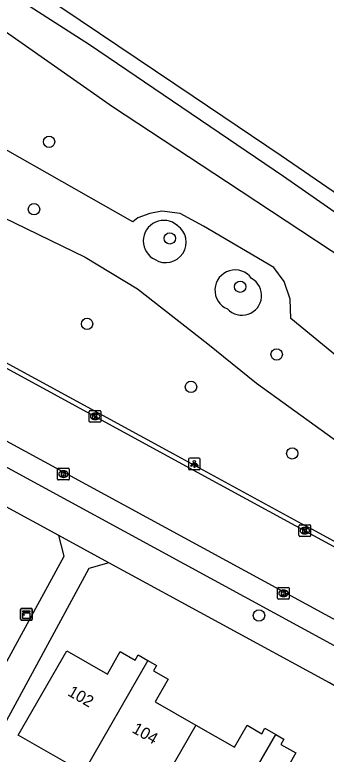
# Model space of a CAD drawing. Extents: x 163686 to 164493, y 382719 to 383870.
# Drawn here: x 164230.1 to 164256.8, y 383570.6 to 383634.1 of the extents above; entities that cross this region are included whole.
import ezdxf

# ---------------------------------------------------------------- set-up
doc = ezdxf.new("R2010")
doc.units = 0
for name, color, linetype in [('IMGEO_Boom', 7, 'Continuous'), ('IMGEO_Geluidsscherm', 7, 'Continuous'), ('IMGEO_Groenvoorziening', 7, 'Continuous'), ('IMGEO_Kast', 7, 'Continuous'), ('IMGEO_Kolk', 7, 'Continuous'), ('IMGEO_Lichtpunt', 7, 'Continuous'), ('IMGEO_Pand', 7, 'Continuous'), ('IMGEO_Pand_nummerreeks', 7, 'Continuous'), ('IMGEO_Rijbaan_lokaal_open', 7, 'Continuous'), ('IMGEO_Spoorbaan_halfverhard', 7, 'Continuous'), ('IMGEO_Voetpad_open', 7, 'Continuous'), ('IMGEO_Waterloop', 7, 'Continuous')]:
    doc.layers.add(name, color=color, linetype=linetype)

msp = doc.modelspace()

# ---------------------------------------------------------------- linework, layer by layer
at = {"layer": 'IMGEO_Boom'}
for centre in [(164233.05, 383623.2), (164231.757, 383617.404), (164243.409, 383614.897), (164249.458, 383610.745), (164236.311, 383607.552), (164252.583, 383604.927), (164245.233, 383602.138), (164253.923, 383596.422), (164251.067, 383582.498)]:
    msp.add_circle(centre, 0.489, dxfattribs=at)
at = {"layer": 'IMGEO_Geluidsscherm'}
msp.add_lwpolyline([(164178.308, 383670.341), (164190.292, 383662.961), (164204.809, 383653.797), (164214.604, 383647.472), (164219.024, 383644.671), (164226.447, 383639.812), (164234.147, 383634.711), (164245.425, 383627.125), (164252.983, 383622.013), (164263.817, 383614.57), (164270.329, 383610.044), (164275.137, 383606.636), (164280.317, 383603.031), (164290.149, 383596.013), (164297.866, 383590.452), (164311.726, 383580.275), (164322.5, 383572.229), (164334.481, 383563.116)], dxfattribs=at)
at = {"layer": 'IMGEO_Groenvoorziening'}
for points in [[(164187.003, 383643.289), (164189.344, 383637.461), (164190.956, 383634.136), (164192.848, 383630.901), (164194.653, 383628.404), (164197.967, 383625.14), (164200.958, 383622.741), (164203.452, 383621.656), (164206.907, 383620.347), (164211.26, 383619.618), (164217.841, 383620.414), (164220.774, 383620.363), (164228.061, 383617.214), (164236.144, 383613.287), (164240.65, 383610.564), (164246.686, 383605.84), (164250.858, 383602.453), (164259.176, 383596.446)], [(164268.561, 383608.923), (164268.809, 383609.278), (164267.99, 383609.881), (164253.179, 383620.224), (164236.524, 383631.543), (164222.865, 383640.287)]]:
    msp.add_lwpolyline(points, dxfattribs=at)
for centre, radius, start, end in [((164242.9, 383614.675), 1.768, 49.01337, 244.87716), ((164243.065, 383614.567), 1.751, 238.45815, 55.43238), ((164249.024, 383610.445), 1.739, 35.67299, 247.63907), ((164249.6, 383609.99), 1.691, 222.98953, 60.32253)]:
    msp.add_arc(centre, radius, start, end, dxfattribs=at)
at = {"layer": 'IMGEO_Kast'}
for p, q in [((164230.611, 383582.174), (164230.611, 383583.015)), ((164230.611, 383583.015), (164230.611, 383582.174)), ((164230.686, 383583.099), (164231.527, 383583.099)), ((164231.527, 383583.099), (164230.686, 383583.099)), ((164231.611, 383583.024), (164231.611, 383582.183)), ((164231.611, 383582.183), (164231.611, 383583.024)), ((164231.536, 383582.099), (164230.695, 383582.099)), ((164230.695, 383582.099), (164231.536, 383582.099))]:
    msp.add_line(p, q, dxfattribs=at)
for points in [[(164230.806, 383582.889), (164231.406, 383582.889), (164231.406, 383582.804), (164230.806, 383582.804), (164230.806, 383582.889)], [(164230.806, 383582.714), (164231.406, 383582.714), (164231.406, 383582.225), (164230.806, 383582.225), (164230.806, 383582.714)]]:
    msp.add_lwpolyline(points, dxfattribs=at)
msp.add_circle((164230.89, 383582.563), 0.0377, dxfattribs=at)
for centre, start, end in [((164230.689, 383583.021), 92.4484, 184.28452), ((164230.689, 383583.021), 92.4484, 184.28452), ((164231.533, 383583.021), 2.4484, 94.28452), ((164231.533, 383583.021), 2.4484, 94.28452), ((164230.689, 383582.177), 182.4484, 274.28452), ((164230.689, 383582.177), 182.4484, 274.28452), ((164231.533, 383582.177), 272.4484, 4.28452), ((164231.533, 383582.177), 272.4484, 4.28452)]:
    msp.add_arc(centre, 0.0779, start, end, dxfattribs=at)
at = {"layer": 'IMGEO_Kolk'}
for p, q in [((164236.498, 383599.177), (164236.498, 383600.029)), ((164236.573, 383600.103), (164237.425, 383600.103)), ((164236.986, 383599.883), (164237.011, 383599.883)), ((164237.499, 383600.029), (164237.499, 383599.177)), ((164237.425, 383599.103), (164236.573, 383599.103)), ((164237.009, 383599.323), (164236.984, 383599.323)), ((164233.785, 383594.218), (164233.785, 383595.07)), ((164233.86, 383595.144), (164234.712, 383595.144)), ((164234.273, 383594.924), (164234.298, 383594.924)), ((164234.786, 383595.07), (164234.786, 383594.218)), ((164234.712, 383594.144), (164233.86, 383594.144)), ((164234.296, 383594.364), (164234.271, 383594.364)), ((164254.501, 383589.355), (164254.501, 383590.207)), ((164254.576, 383590.281), (164255.428, 383590.281)), ((164255.502, 383590.207), (164255.502, 383589.355)), ((164255.012, 383589.501), (164254.987, 383589.501)), ((164254.989, 383590.061), (164255.014, 383590.061)), ((164255.428, 383589.281), (164254.576, 383589.281)), ((164252.669, 383583.979), (164252.669, 383584.831)), ((164252.744, 383584.905), (164253.596, 383584.905)), ((164253.157, 383584.685), (164253.182, 383584.685)), ((164253.67, 383584.831), (164253.67, 383583.979)), ((164253.596, 383583.905), (164252.744, 383583.905)), ((164253.18, 383584.125), (164253.155, 383584.125))]:
    msp.add_line(p, q, dxfattribs=at)
for points in [[(164236.498, 383599.177), (164236.498, 383600.029)], [(164236.573, 383600.103), (164237.425, 383600.103)], [(164236.819, 383599.803), (164236.942, 383599.803), (164236.942, 383599.652), (164237.072, 383599.803), (164237.236, 383599.803), (164237.09, 383599.652), (164237.243, 383599.403), (164237.091, 383599.403), (164237.006, 383599.567), (164236.942, 383599.5), (164236.942, 383599.403), (164236.819, 383599.403), (164236.819, 383599.803)], [(164237.499, 383600.029), (164237.499, 383599.177)], [(164237.425, 383599.103), (164236.573, 383599.103)], [(164233.785, 383594.218), (164233.785, 383595.07)], [(164233.86, 383595.144), (164234.712, 383595.144)], [(164234.106, 383594.844), (164234.229, 383594.844), (164234.229, 383594.693), (164234.359, 383594.844), (164234.523, 383594.844), (164234.377, 383594.693), (164234.53, 383594.444), (164234.378, 383594.444), (164234.293, 383594.608), (164234.229, 383594.541), (164234.229, 383594.444), (164234.106, 383594.444), (164234.106, 383594.844)], [(164234.786, 383595.07), (164234.786, 383594.218)], [(164234.712, 383594.144), (164233.86, 383594.144)], [(164254.501, 383589.355), (164254.501, 383590.207)], [(164254.576, 383590.281), (164255.428, 383590.281)], [(164255.502, 383590.207), (164255.502, 383589.355)], [(164254.822, 383589.981), (164254.945, 383589.981), (164254.945, 383589.83), (164255.075, 383589.981), (164255.239, 383589.981), (164255.093, 383589.83), (164255.246, 383589.581), (164255.094, 383589.581), (164255.009, 383589.745), (164254.945, 383589.678), (164254.945, 383589.581), (164254.822, 383589.581), (164254.822, 383589.981)], [(164255.428, 383589.281), (164254.576, 383589.281)], [(164252.669, 383583.979), (164252.669, 383584.831)], [(164252.744, 383584.905), (164253.596, 383584.905)], [(164252.99, 383584.605), (164253.113, 383584.605), (164253.113, 383584.454), (164253.243, 383584.605), (164253.407, 383584.605), (164253.261, 383584.454), (164253.414, 383584.205), (164253.262, 383584.205), (164253.177, 383584.369), (164253.113, 383584.302), (164253.113, 383584.205), (164252.99, 383584.205), (164252.99, 383584.605)], [(164253.67, 383584.831), (164253.67, 383583.979)], [(164253.596, 383583.905), (164252.744, 383583.905)]]:
    msp.add_lwpolyline(points, dxfattribs=at)
for centre, start, end in [((164236.575, 383600.027), 91.55205, 178.44795), ((164236.575, 383600.027), 91.55205, 178.44795), ((164237.423, 383600.027), 1.55205, 88.44795), ((164237.423, 383600.027), 1.55205, 88.44795), ((164236.575, 383599.179), 181.55205, 268.44795), ((164236.575, 383599.179), 181.55205, 268.44795), ((164237.423, 383599.179), 271.55205, 358.44795), ((164237.423, 383599.179), 271.55205, 358.44795), ((164233.862, 383595.068), 91.55205, 178.44795), ((164233.862, 383595.068), 91.55205, 178.44795), ((164234.71, 383595.068), 1.55205, 88.44795), ((164234.71, 383595.068), 1.55205, 88.44795), ((164233.862, 383594.22), 181.55205, 268.44795), ((164233.862, 383594.22), 181.55205, 268.44795), ((164234.71, 383594.22), 271.55205, 358.44795), ((164234.71, 383594.22), 271.55205, 358.44795), ((164254.578, 383590.205), 91.55205, 178.44795), ((164254.578, 383590.205), 91.55205, 178.44795), ((164255.426, 383590.205), 1.55205, 88.44795), ((164255.426, 383590.205), 1.55205, 88.44795), ((164254.578, 383589.357), 181.55205, 268.44795), ((164254.578, 383589.357), 181.55205, 268.44795), ((164255.426, 383589.357), 271.55205, 358.44795), ((164255.426, 383589.357), 271.55205, 358.44795), ((164252.746, 383584.829), 91.55205, 178.44795), ((164252.746, 383584.829), 91.55205, 178.44795), ((164253.594, 383584.829), 1.55205, 88.44795), ((164253.594, 383584.829), 1.55205, 88.44795), ((164252.746, 383583.981), 181.55205, 268.44795), ((164252.746, 383583.981), 181.55205, 268.44795), ((164253.594, 383583.981), 271.55205, 358.44795), ((164253.594, 383583.981), 271.55205, 358.44795)]:
    msp.add_arc(centre, 0.0765, start, end, dxfattribs=at)
for centre, major_axis, ratio, start_param, end_param in [((164236.985, 383599.603), (-0.387, 0.002), 0.722429, 4.712389, 7.853982), ((164237.01, 383599.603), (-0.39, 0.002), 0.717154, 1.570796, 4.712389), ((164234.272, 383594.644), (-0.387, 0.002), 0.722429, 4.712389, 7.853982), ((164234.297, 383594.644), (-0.39, 0.002), 0.717154, 1.570796, 4.712389), ((164254.988, 383589.781), (-0.387, 0.002), 0.722429, 4.712389, 7.853982), ((164255.013, 383589.781), (-0.39, 0.002), 0.717154, 1.570796, 4.712389), ((164253.156, 383584.405), (-0.387, 0.002), 0.722429, 4.712389, 7.853982), ((164253.181, 383584.405), (-0.39, 0.002), 0.717154, 1.570796, 4.712389)]:
    msp.add_ellipse(centre, major_axis=major_axis, ratio=ratio, start_param=start_param, end_param=end_param, dxfattribs=at)
at = {"layer": 'IMGEO_Lichtpunt'}
for p, q in [((164245.028, 383595.927), (164245.028, 383595.12)), ((164245.028, 383595.927), (164245.028, 383595.12)), ((164245.93, 383596.022), (164245.122, 383596.022)), ((164245.93, 383596.022), (164245.122, 383596.022)), ((164246.024, 383595.12), (164246.024, 383595.927)), ((164246.024, 383595.12), (164246.024, 383595.927)), ((164245.122, 383595.026), (164245.93, 383595.026)), ((164245.122, 383595.026), (164245.93, 383595.026))]:
    msp.add_line(p, q, dxfattribs=at)
for points in [[(164245.402, 383595.591), (164245.441, 383595.563), (164245.253, 383595.301), (164245.215, 383595.328), (164245.402, 383595.591)], [(164245.504, 383595.543), (164245.551, 383595.543), (164245.551, 383595.221), (164245.504, 383595.221), (164245.504, 383595.543)], [(164245.614, 383595.563), (164245.652, 383595.59), (164245.839, 383595.328), (164245.8, 383595.3), (164245.614, 383595.563)]]:
    msp.add_lwpolyline(points, dxfattribs=at)
msp.add_circle((164245.527, 383595.725), 0.0994, dxfattribs=at)
for centre, start, end in [((164245.122, 383595.927), 90, 180), ((164245.122, 383595.927), 90, 180), ((164245.93, 383595.927), 0, 90), ((164245.93, 383595.927), 0, 90), ((164245.122, 383595.12), 180, 270), ((164245.122, 383595.12), 180, 270), ((164245.93, 383595.12), 270, 0), ((164245.93, 383595.12), 270, 360)]:
    msp.add_arc(centre, 0.0946, start, end, dxfattribs=at)
at = {"layer": 'IMGEO_Pand'}
for points in [[(164236.003, 383569.003), (164230.411, 383572.21), (164234.568, 383579.458), (164238.052, 383577.46), (164239.158, 383579.388), (164240.436, 383578.655), (164240.696, 383579.11), (164241.537, 383578.627)], [(164241.537, 383578.627), (164236.003, 383569.003)], [(164241.537, 383578.627), (164242.27, 383578.207), (164242.005, 383577.744), (164243.275, 383577.015), (164242.161, 383575.072), (164245.648, 383573.072)], [(164245.648, 383573.072), (164241.498, 383565.851)], [(164245.648, 383573.072), (164248.957, 383571.174), (164250.04, 383573.062), (164251.302, 383572.338), (164251.575, 383572.812), (164252.501, 383572.281)], [(164246.993, 383562.7), (164252.501, 383572.281)], [(164252.501, 383572.281), (164253.212, 383571.873), (164252.955, 383571.425), (164254.231, 383570.694), (164253.133, 383568.779), (164256.638, 383566.769)]]:
    msp.add_lwpolyline(points, dxfattribs=at)
at = {"layer": 'IMGEO_Rijbaan_lokaal_open'}
for points in [[(164300.793, 383537.003), (164299.425, 383541.766), (164297.672, 383546.69), (164295.552, 383551.471), (164292.33, 383557.592), (164288.778, 383562.985), (164285.331, 383567.442), (164281.117, 383572.046), (164276.318, 383576.386), (164271.817, 383579.973), (164264.868, 383584.373), (164243.523, 383596.022), (164211.467, 383613.518)], [(164208.835, 383608.682), (164258.358, 383581.718), (164264.861, 383578.006), (164269.76, 383574.647), (164274.618, 383570.645), (164278.958, 383566.373), (164281.972, 383562.836), (164284.157, 383559.941)]]:
    msp.add_lwpolyline(points, dxfattribs=at)
at = {"layer": 'IMGEO_Spoorbaan_halfverhard'}
msp.add_lwpolyline([(164178.308, 383670.341), (164190.292, 383662.961), (164204.809, 383653.797), (164214.604, 383647.472), (164219.024, 383644.671), (164226.447, 383639.812), (164234.147, 383634.711), (164245.425, 383627.125), (164252.983, 383622.013), (164263.817, 383614.57), (164270.329, 383610.044), (164275.137, 383606.636), (164280.317, 383603.031), (164290.149, 383596.013), (164297.866, 383590.452), (164311.726, 383580.275), (164322.5, 383572.229), (164334.481, 383563.116), (164342.526, 383556.894)], dxfattribs=at)
at = {"layer": 'IMGEO_Voetpad_open'}
for points in [[(164178.254, 383632.083), (164243.729, 383596.391), (164254.758, 383590.378), (164255.636, 383589.9), (164265.115, 383584.732), (164265.642, 383584.422)], [(164269.392, 383572.433), (164266.044, 383574.897), (164264.289, 383576.039), (164262.793, 383576.956), (164257.542, 383579.901), (164175.764, 383624.455)], [(164233.876, 383589.375), (164177.359, 383620.155)], [(164218.79, 383559.042), (164234.359, 383587.607), (164233.876, 383589.375)], [(164238.193, 383587.024), (164233.876, 383589.375)], [(164238.193, 383587.024), (164236.474, 383586.528), (164221.14, 383558.239)], [(164261.539, 383574.089), (164257.108, 383576.723), (164238.193, 383587.024)]]:
    msp.add_lwpolyline(points, dxfattribs=at)
at = {"layer": 'IMGEO_Waterloop'}
for points in [[(164224.247, 383635.856), (164227.945, 383633.609), (164238.496, 383626.237), (164248.291, 383619.773), (164263.65, 383609.638)], [(164260.852, 383602.22), (164253.799, 383608.007), (164253.735, 383609.682), (164253.233, 383611.188), (164252.354, 383612.393), (164246.305, 383615.957), (164244.297, 383617.037), (164242.716, 383617.238), (164241.711, 383617.037), (164240.682, 383616.66), (164240.244, 383616.31), (164224.445, 383625.293)]]:
    msp.add_lwpolyline(points, dxfattribs=at)

# ---------------------------------------------------------------- texts
at = {"layer": 'IMGEO_Pand_nummerreeks'}
for s, p in [('102', (164234.575, 383575.671)), ('104', (164240.093, 383572.499))]:
    msp.add_text(s, height=1, rotation=330.11452, dxfattribs=at).set_placement(p)

doc.saveas('drawing.dxf')
